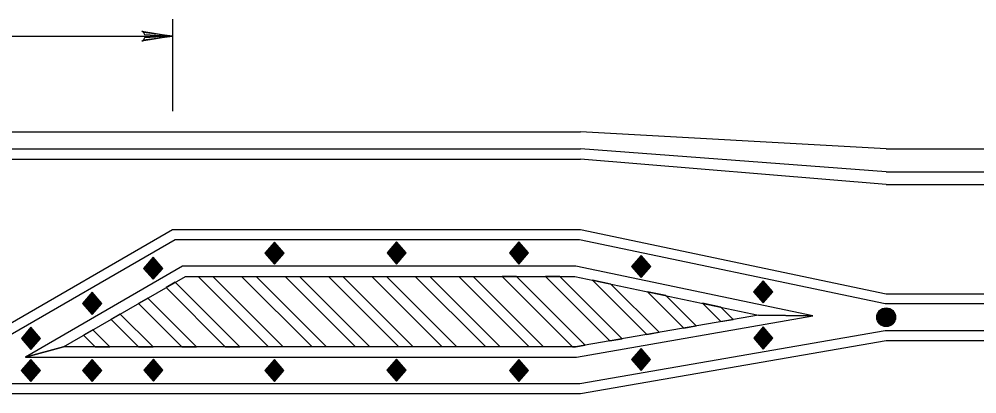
# Model space of a CAD drawing. Extents: x 639362 to 641108, y 298458 to 299646.
# Drawn here: x 639923.9 to 640036.4, y 298932.4 to 298976.4 of the extents above; entities that cross this region are included whole.
import ezdxf

# ---------------------------------------------------------------- set-up
doc = ezdxf.new("R2010")
doc.units = 0
doc.layers.add('2', color=7, linetype='Continuous')
doc.layers.add('3', color=7, linetype='Continuous')

# ---------------------------------------------------------------- blocks, each defined once
blk = doc.blocks.new('RARROW')
at = {"layer": '3'}
blk.add_lwpolyline([(-2.2695, 0.285), (-2.184875, 0.12075), (0, 0), (-2.2695, 0.285), (-2.38575, 0.384625), (0, 0), (-2.183125, -0.108), (-2.262875, -0.2705), (0, 0), (-2.38575, -0.379125), (-2.262875, -0.2705)], dxfattribs=at)

msp = doc.modelspace()

# ---------------------------------------------------------------- linework, layer by layer
at = {"layer": '2'}
for p, q in [((639941.89, 298976.4), (639941.89, 298965.6)), ((639872.53, 298974.4), (639941.89, 298974.4)), ((639867.95, 298963.2), (639989.83, 298963.2)), ((640025.73, 298961.2), (639989.83, 298963.2)), ((639867.95, 298961.2), (639989.83, 298961.2)), ((640025.73, 298958.51), (639989.83, 298961.2)), ((640025.73, 298961.2), (640167.82, 298961.2)), ((639867.83, 298959.96), (639989.83, 298959.96)), ((640025.73, 298957.01), (639989.83, 298959.96)), ((640025.73, 298958.51), (640167.82, 298958.51)), ((640025.73, 298957.01), (640167.82, 298957.01)), ((639918.03, 298937.96), (639941.89, 298951.73)), ((639941.89, 298951.73), (639989.83, 298951.73)), ((639989.83, 298951.73), (640025.73, 298944.19)), ((639942.21, 298950.53), (639918.36, 298936.76)), ((639989.71, 298950.53), (639942.21, 298950.53)), ((639953.87, 298950.25), (639952.74, 298948.95)), ((639953.98, 298950.13), (639952.86, 298948.85)), ((639954.08, 298950.01), (639952.95, 298948.71)), ((639954.19, 298949.89), (639953.06, 298948.59)), ((639953.58, 298949.91), (639954.71, 298948.62)), ((639953.68, 298950.03), (639954.81, 298948.74)), ((639953.79, 298950.15), (639954.92, 298948.86)), ((639955, 298948.95), (639953.87, 298950.25)), ((639953.87, 298950.25), (639953.87, 298947.66)), ((639968.22, 298950.27), (639967.1, 298948.97)), ((639968.33, 298950.15), (639967.21, 298948.87)), ((639968.43, 298950.03), (639967.3, 298948.73)), ((639968.54, 298949.91), (639967.41, 298948.61)), ((639967.93, 298949.93), (639969.06, 298948.63)), ((639968.04, 298950.05), (639969.16, 298948.75)), ((639968.14, 298950.17), (639969.27, 298948.87)), ((639969.35, 298948.97), (639968.22, 298950.27)), ((639968.22, 298950.27), (639968.22, 298947.67)), ((639982.59, 298950.27), (639981.46, 298948.97)), ((639982.69, 298950.15), (639981.58, 298948.87)), ((639982.8, 298950.03), (639981.67, 298948.73)), ((639982.9, 298949.91), (639981.78, 298948.61)), ((639982.3, 298949.93), (639983.43, 298948.63)), ((639982.4, 298950.05), (639983.53, 298948.75)), ((639982.51, 298950.17), (639983.63, 298948.87)), ((639983.72, 298948.97), (639982.59, 298950.27)), ((639982.59, 298950.27), (639982.59, 298947.67)), ((640025.61, 298942.99), (639989.71, 298950.53)), ((639952.74, 298948.95), (639953.87, 298947.66)), ((639952.74, 298948.95), (639955, 298948.95)), ((639952.85, 298949.07), (639953.98, 298947.78)), ((639952.95, 298949.19), (639954.08, 298947.9)), ((639953.06, 298949.31), (639954.19, 298948.02)), ((639954.29, 298949.77), (639953.16, 298948.47)), ((639953.16, 298949.43), (639954.29, 298948.14)), ((639954.39, 298949.65), (639953.27, 298948.35)), ((639953.27, 298949.55), (639954.39, 298948.26)), ((639953.37, 298949.67), (639954.5, 298948.38)), ((639954.5, 298949.53), (639953.37, 298948.23)), ((639953.48, 298949.79), (639954.6, 298948.5)), ((639954.6, 298949.41), (639953.48, 298948.11)), ((639954.71, 298949.29), (639953.58, 298947.99)), ((639954.81, 298949.17), (639953.68, 298947.87)), ((639954.92, 298949.05), (639953.79, 298947.75)), ((639953.87, 298947.66), (639955, 298948.95)), ((639967.1, 298948.97), (639968.22, 298947.67)), ((639967.1, 298948.97), (639969.35, 298948.97)), ((639967.2, 298949.09), (639968.33, 298947.79)), ((639967.3, 298949.21), (639968.43, 298947.91)), ((639967.41, 298949.33), (639968.54, 298948.03)), ((639968.64, 298949.79), (639967.51, 298948.49)), ((639967.51, 298949.45), (639968.64, 298948.15)), ((639968.75, 298949.67), (639967.62, 298948.37)), ((639967.62, 298949.57), (639968.75, 298948.27)), ((639967.72, 298949.69), (639968.85, 298948.39)), ((639968.85, 298949.55), (639967.72, 298948.25)), ((639967.83, 298949.81), (639968.95, 298948.51)), ((639968.95, 298949.43), (639967.83, 298948.13)), ((639969.06, 298949.31), (639967.93, 298948.01)), ((639969.16, 298949.19), (639968.04, 298947.89)), ((639969.27, 298949.07), (639968.14, 298947.77)), ((639968.22, 298947.67), (639969.35, 298948.97)), ((639981.46, 298948.97), (639982.59, 298947.67)), ((639981.46, 298948.97), (639983.72, 298948.97)), ((639981.57, 298949.09), (639982.69, 298947.79)), ((639981.67, 298949.21), (639982.8, 298947.91)), ((639981.78, 298949.33), (639982.9, 298948.03)), ((639983.01, 298949.79), (639981.88, 298948.49)), ((639981.88, 298949.45), (639983.01, 298948.15)), ((639983.11, 298949.67), (639981.98, 298948.37)), ((639981.98, 298949.57), (639983.11, 298948.27)), ((639982.09, 298949.69), (639983.22, 298948.39)), ((639983.22, 298949.55), (639982.09, 298948.25)), ((639982.19, 298949.81), (639983.32, 298948.51)), ((639983.32, 298949.43), (639982.19, 298948.13)), ((639983.43, 298949.31), (639982.3, 298948.01)), ((639983.53, 298949.19), (639982.4, 298947.89)), ((639983.63, 298949.07), (639982.51, 298947.77)), ((639982.59, 298947.67), (639983.72, 298948.97)), ((639939.62, 298948.47), (639938.49, 298947.17)), ((639939.72, 298948.35), (639938.61, 298947.07)), ((639939.83, 298948.23), (639938.7, 298946.93)), ((639939.93, 298948.11), (639938.8, 298946.81)), ((639940.03, 298947.99), (639938.91, 298946.69)), ((639938.91, 298947.65), (639940.03, 298946.36)), ((639940.14, 298947.87), (639939.01, 298946.57)), ((639939.01, 298947.77), (639940.14, 298946.48)), ((639939.12, 298947.89), (639940.24, 298946.6)), ((639940.24, 298947.75), (639939.12, 298946.45)), ((639939.22, 298948.01), (639940.35, 298946.72)), ((639940.35, 298947.63), (639939.22, 298946.33)), ((639939.32, 298948.13), (639940.45, 298946.84)), ((639939.43, 298948.25), (639940.56, 298946.96)), ((639939.53, 298948.37), (639940.66, 298947.08)), ((639940.74, 298947.17), (639939.62, 298948.47)), ((639939.62, 298948.47), (639939.62, 298945.88)), ((639996.94, 298948.68), (639995.81, 298947.38)), ((639997.04, 298948.56), (639995.93, 298947.28)), ((639997.15, 298948.44), (639996.02, 298947.14)), ((639997.25, 298948.32), (639996.13, 298947.02)), ((639996.13, 298947.74), (639997.25, 298946.45)), ((639997.36, 298948.2), (639996.23, 298946.9)), ((639996.23, 298947.86), (639997.36, 298946.56)), ((639997.46, 298948.08), (639996.33, 298946.78)), ((639996.33, 298947.98), (639997.46, 298946.68)), ((639996.44, 298948.1), (639997.57, 298946.8)), ((639997.57, 298947.96), (639996.44, 298946.66)), ((639996.54, 298948.22), (639997.67, 298946.92)), ((639997.67, 298947.84), (639996.54, 298946.54)), ((639996.65, 298948.34), (639997.78, 298947.04)), ((639997.78, 298947.72), (639996.65, 298946.42)), ((639996.75, 298948.46), (639997.88, 298947.16)), ((639996.86, 298948.58), (639997.98, 298947.28)), ((639998.07, 298947.38), (639996.94, 298948.68)), ((639996.94, 298948.68), (639996.94, 298946.09)), ((639943.08, 298947.42), (639924.62, 298936.76)), ((639938.49, 298947.17), (639939.62, 298945.88)), ((639938.49, 298947.17), (639940.74, 298947.17)), ((639938.59, 298947.29), (639939.72, 298946)), ((639938.7, 298947.41), (639939.83, 298946.12)), ((639938.8, 298947.53), (639939.93, 298946.24)), ((639940.45, 298947.51), (639939.32, 298946.21)), ((639940.56, 298947.39), (639939.43, 298946.09)), ((639940.66, 298947.27), (639939.53, 298945.97)), ((639939.62, 298945.88), (639940.74, 298947.17)), ((639989.29, 298947.42), (639943.08, 298947.42)), ((640017.1, 298941.58), (639989.29, 298947.42)), ((639995.81, 298947.38), (639996.94, 298946.09)), ((639995.81, 298947.38), (639998.07, 298947.38)), ((639995.92, 298947.5), (639997.04, 298946.21)), ((639996.02, 298947.62), (639997.15, 298946.33)), ((639997.88, 298947.6), (639996.75, 298946.3)), ((639997.98, 298947.48), (639996.86, 298946.18)), ((639996.94, 298946.09), (639998.07, 298947.38)), ((639929.1, 298937.96), (639943.4, 298946.22)), ((639942.21, 298945.53), (639941.13, 298944.91)), ((639949.79, 298937.96), (639942.21, 298945.53)), ((639943.4, 298946.22), (639989.16, 298946.22)), ((639953.18, 298937.96), (639944.91, 298946.22)), ((639944.91, 298946.22), (639946.61, 298946.22)), ((639946.61, 298946.22), (639954.88, 298937.96)), ((639958.28, 298937.96), (639950.01, 298946.22)), ((639950.01, 298946.22), (639951.71, 298946.22)), ((639951.71, 298946.22), (639959.98, 298937.96)), ((639963.38, 298937.96), (639955.11, 298946.22)), ((639955.11, 298946.22), (639956.81, 298946.22)), ((639956.81, 298946.22), (639965.08, 298937.96)), ((639968.48, 298937.96), (639960.21, 298946.22)), ((639960.21, 298946.22), (639961.91, 298946.22)), ((639961.91, 298946.22), (639970.18, 298937.96)), ((639973.58, 298937.96), (639965.31, 298946.22)), ((639965.31, 298946.22), (639967.01, 298946.22)), ((639967.01, 298946.22), (639975.28, 298937.96)), ((639978.68, 298937.96), (639970.41, 298946.22)), ((639970.41, 298946.22), (639972.11, 298946.22)), ((639972.11, 298946.22), (639980.38, 298937.96)), ((639983.78, 298937.96), (639975.51, 298946.22)), ((639975.51, 298946.22), (639977.21, 298946.22)), ((639977.21, 298946.22), (639985.48, 298937.96)), ((639980.61, 298946.22), (639988.88, 298937.96)), ((639982.31, 298946.22), (639980.61, 298946.22)), ((639990.38, 298938.16), (639982.31, 298946.22)), ((639985.71, 298946.22), (639993.28, 298938.66)), ((639987.41, 298946.22), (639985.71, 298946.22)), ((639994.72, 298938.91), (639987.41, 298946.22)), ((639989.16, 298946.22), (640010.73, 298941.69)), ((639991.24, 298945.78), (639997.62, 298939.42)), ((639993.39, 298945.33), (639991.24, 298945.78)), ((640011.29, 298945.7), (640010.16, 298944.41)), ((640011.4, 298945.58), (640010.28, 298944.3)), ((640011.5, 298945.46), (640010.37, 298944.17)), ((640011.1, 298945.49), (640012.23, 298944.19)), ((640011.21, 298945.61), (640012.34, 298944.31)), ((640012.42, 298944.41), (640011.29, 298945.7)), ((640011.29, 298945.7), (640011.29, 298943.11)), ((639932.46, 298944.36), (639931.33, 298943.06)), ((639932.38, 298944.26), (639933.5, 298942.97)), ((639933.59, 298943.06), (639932.46, 298944.36)), ((639932.46, 298944.36), (639932.46, 298941.77)), ((639941.13, 298944.91), (639948.09, 298937.96)), ((639999.06, 298939.67), (639993.39, 298945.33)), ((639997.69, 298944.43), (640001.96, 298940.17)), ((639999.84, 298943.98), (639997.69, 298944.43)), ((640010.16, 298944.41), (640011.29, 298943.11)), ((640010.16, 298944.41), (640012.42, 298944.41)), ((640010.27, 298944.53), (640011.4, 298943.23)), ((640010.37, 298944.65), (640011.5, 298943.35)), ((640011.6, 298945.34), (640010.48, 298944.05)), ((640010.48, 298944.77), (640011.6, 298943.47)), ((640011.71, 298945.22), (640010.58, 298943.93)), ((640010.58, 298944.89), (640011.71, 298943.59)), ((640011.81, 298945.1), (640010.69, 298943.81)), ((640010.69, 298945.01), (640011.81, 298943.71)), ((640010.79, 298945.13), (640011.92, 298943.83)), ((640011.92, 298944.98), (640010.79, 298943.69)), ((640010.89, 298945.25), (640012.02, 298943.95)), ((640012.02, 298944.86), (640010.89, 298943.57)), ((640011, 298945.37), (640012.13, 298944.07)), ((640012.13, 298944.74), (640011, 298943.45)), ((640012.23, 298944.62), (640011.1, 298943.33)), ((640012.34, 298944.5), (640011.21, 298943.21)), ((640011.29, 298943.11), (640012.42, 298944.41)), ((639931.44, 298943.18), (639932.56, 298941.89)), ((639932.56, 298944.24), (639931.45, 298942.96)), ((639932.67, 298944.12), (639931.54, 298942.82)), ((639931.54, 298943.3), (639932.67, 298942.01)), ((639932.77, 298944), (639931.65, 298942.7)), ((639931.65, 298943.42), (639932.77, 298942.13)), ((639932.88, 298943.88), (639931.75, 298942.58)), ((639931.75, 298943.54), (639932.88, 298942.25)), ((639932.98, 298943.76), (639931.85, 298942.46)), ((639931.85, 298943.66), (639932.98, 298942.37)), ((639931.96, 298943.78), (639933.09, 298942.49)), ((639933.09, 298943.64), (639931.96, 298942.34)), ((639932.06, 298943.9), (639933.19, 298942.61)), ((639933.19, 298943.52), (639932.06, 298942.22)), ((639932.17, 298944.02), (639933.3, 298942.73)), ((639933.3, 298943.4), (639932.17, 298942.1)), ((639932.27, 298944.14), (639933.4, 298942.85)), ((639933.4, 298943.28), (639932.27, 298941.98)), ((639933.5, 298943.16), (639932.38, 298941.86)), ((639938.98, 298943.67), (639937.91, 298943.04)), ((639944.69, 298937.96), (639938.98, 298943.67)), ((640003.4, 298940.42), (639999.84, 298943.98)), ((640025.73, 298944.19), (640169.33, 298944.19)), ((639931.33, 298943.06), (639932.46, 298941.77)), ((639931.33, 298943.06), (639933.59, 298943.06)), ((639932.46, 298941.77), (639933.59, 298943.06)), ((639937.91, 298943.04), (639942.99, 298937.96)), ((640004.14, 298943.08), (640006.3, 298940.92)), ((640006.29, 298942.62), (640004.14, 298943.08)), ((640007.74, 298941.17), (640006.29, 298942.62)), ((640169.33, 298942.99), (640025.61, 298942.99)), ((639935.75, 298941.8), (639934.68, 298941.18)), ((639934.68, 298941.18), (639937.9, 298937.96)), ((639939.6, 298937.96), (639935.75, 298941.8)), ((640010.73, 298941.69), (639989.24, 298937.96)), ((639989.34, 298936.76), (640017.1, 298941.58)), ((640006.3, 298940.92), (640007.74, 298941.17)), ((640010.73, 298941.69), (640017.1, 298941.58)), ((640010.73, 298941.69), (640017.1, 298941.58)), ((640017.1, 298941.58), (640010.73, 298941.69)), ((639925.26, 298940.25), (639924.13, 298938.95)), ((639925.36, 298940.13), (639924.25, 298938.85)), ((639925.47, 298940.01), (639924.34, 298938.71)), ((639925.57, 298939.89), (639924.44, 298938.59)), ((639925.68, 298939.77), (639924.55, 298938.47)), ((639924.86, 298939.79), (639925.99, 298938.5)), ((639924.97, 298939.91), (639926.09, 298938.62)), ((639925.07, 298940.03), (639926.2, 298938.74)), ((639925.17, 298940.15), (639926.3, 298938.86)), ((639926.39, 298938.95), (639925.26, 298940.25)), ((639925.26, 298940.25), (639925.26, 298937.66)), ((639932.53, 298939.94), (639931.45, 298939.32)), ((639934.51, 298937.96), (639932.53, 298939.94)), ((639989.73, 298933.65), (640025.63, 298939.88)), ((640001.96, 298940.17), (640003.4, 298940.42)), ((640011.29, 298940.29), (640010.17, 298938.99)), ((640011.4, 298940.17), (640010.28, 298938.89)), ((640011.5, 298940.05), (640010.37, 298938.75)), ((640011.61, 298939.93), (640010.48, 298938.63)), ((640011.71, 298939.81), (640010.58, 298938.51)), ((640010.9, 298939.83), (640012.02, 298938.54)), ((640011, 298939.95), (640012.13, 298938.66)), ((640011.11, 298940.07), (640012.23, 298938.78)), ((640011.21, 298940.19), (640012.34, 298938.9)), ((640012.42, 298938.99), (640011.29, 298940.29)), ((640011.29, 298940.29), (640011.29, 298937.7)), ((640025.63, 298939.88), (640169.33, 298939.88)), ((639924.13, 298938.95), (639925.26, 298937.66)), ((639924.13, 298938.95), (639926.39, 298938.95)), ((639924.23, 298939.07), (639925.36, 298937.78)), ((639924.34, 298939.19), (639925.47, 298937.9)), ((639924.44, 298939.31), (639925.57, 298938.02)), ((639924.55, 298939.43), (639925.68, 298938.14)), ((639925.78, 298939.65), (639924.65, 298938.35)), ((639924.65, 298939.55), (639925.78, 298938.26)), ((639924.76, 298939.67), (639925.88, 298938.38)), ((639925.88, 298939.53), (639924.76, 298938.23)), ((639925.99, 298939.41), (639924.86, 298938.11)), ((639926.09, 298939.29), (639924.97, 298937.99)), ((639926.2, 298939.17), (639925.07, 298937.87)), ((639926.3, 298939.05), (639925.17, 298937.75)), ((639925.26, 298937.66), (639926.39, 298938.95)), ((639931.45, 298939.32), (639932.81, 298937.96)), ((640025.73, 298938.68), (639989.83, 298932.45)), ((639993.28, 298938.66), (639994.72, 298938.91)), ((639997.62, 298939.42), (639999.06, 298939.67)), ((640010.17, 298938.99), (640011.29, 298937.7)), ((640010.17, 298938.99), (640012.42, 298938.99)), ((640010.27, 298939.11), (640011.4, 298937.82)), ((640010.37, 298939.23), (640011.5, 298937.94)), ((640010.48, 298939.35), (640011.61, 298938.06)), ((640010.58, 298939.47), (640011.71, 298938.18)), ((640011.82, 298939.69), (640010.69, 298938.39)), ((640010.69, 298939.59), (640011.82, 298938.3)), ((640010.79, 298939.71), (640011.92, 298938.42)), ((640011.92, 298939.57), (640010.79, 298938.27)), ((640012.02, 298939.45), (640010.9, 298938.15)), ((640012.13, 298939.33), (640011, 298938.03)), ((640012.23, 298939.21), (640011.11, 298937.91)), ((640012.34, 298939.09), (640011.21, 298937.79)), ((640011.29, 298937.7), (640012.42, 298938.99)), ((640169.33, 298938.68), (640025.73, 298938.68)), ((639924.62, 298936.76), (639929.1, 298937.96)), ((639929.1, 298937.96), (639924.62, 298936.76)), ((639929.1, 298937.96), (639924.62, 298936.76)), ((639989.24, 298937.96), (639929.1, 298937.96)), ((639932.81, 298937.96), (639934.51, 298937.96)), ((639937.9, 298937.96), (639939.6, 298937.96)), ((639942.99, 298937.96), (639944.69, 298937.96)), ((639948.09, 298937.96), (639949.79, 298937.96)), ((639954.88, 298937.96), (639953.18, 298937.96)), ((639959.98, 298937.96), (639958.28, 298937.96)), ((639965.08, 298937.96), (639963.38, 298937.96)), ((639970.18, 298937.96), (639968.48, 298937.96)), ((639975.28, 298937.96), (639973.58, 298937.96)), ((639980.38, 298937.96), (639978.68, 298937.96)), ((639985.48, 298937.96), (639983.78, 298937.96)), ((639989.24, 298937.96), (639988.88, 298937.96)), ((639988.88, 298937.96), (639989.24, 298937.96)), ((639989.24, 298937.96), (639990.38, 298938.16)), ((639996.93, 298937.78), (639995.8, 298936.48)), ((639997.03, 298937.66), (639995.92, 298936.38)), ((639997.14, 298937.54), (639996.01, 298936.24)), ((639996.74, 298937.56), (639997.87, 298936.27)), ((639996.84, 298937.68), (639997.97, 298936.39)), ((639998.05, 298936.48), (639996.93, 298937.78)), ((639996.93, 298937.78), (639996.93, 298935.19)), ((639925.24, 298936.49), (639924.11, 298935.19)), ((639924.62, 298936.76), (639989.34, 298936.76)), ((639925.16, 298936.39), (639926.28, 298935.1)), ((639926.37, 298935.19), (639925.24, 298936.49)), ((639925.24, 298936.49), (639925.24, 298933.9)), ((639932.46, 298936.49), (639931.33, 298935.19)), ((639932.38, 298936.39), (639933.5, 298935.1)), ((639933.59, 298935.19), (639932.46, 298936.49)), ((639932.46, 298936.49), (639932.46, 298933.9)), ((639939.64, 298936.52), (639938.51, 298935.23)), ((639939.74, 298936.4), (639938.63, 298935.12)), ((639939.56, 298936.42), (639940.68, 298935.13)), ((639940.77, 298935.23), (639939.64, 298936.52)), ((639939.64, 298936.52), (639939.64, 298933.93)), ((639953.86, 298936.49), (639952.73, 298935.19)), ((639953.77, 298936.39), (639954.9, 298935.1)), ((639954.98, 298935.19), (639953.86, 298936.49)), ((639953.86, 298936.49), (639953.86, 298933.9)), ((639968.2, 298936.52), (639967.08, 298935.23)), ((639968.31, 298936.4), (639967.19, 298935.12)), ((639968.12, 298936.42), (639969.25, 298935.13)), ((639969.33, 298935.23), (639968.2, 298936.52)), ((639968.2, 298936.52), (639968.2, 298933.93)), ((639982.58, 298936.49), (639981.46, 298935.19)), ((639982.5, 298936.39), (639983.63, 298935.1)), ((639983.71, 298935.19), (639982.58, 298936.49)), ((639982.58, 298936.49), (639982.58, 298933.9)), ((639995.8, 298936.48), (639996.93, 298935.19)), ((639995.8, 298936.48), (639998.05, 298936.48)), ((639995.9, 298936.6), (639997.03, 298935.31)), ((639996.01, 298936.72), (639997.14, 298935.43)), ((639997.24, 298937.42), (639996.11, 298936.12)), ((639996.11, 298936.84), (639997.24, 298935.55)), ((639997.34, 298937.3), (639996.22, 298936)), ((639996.22, 298936.96), (639997.34, 298935.67)), ((639997.45, 298937.18), (639996.32, 298935.88)), ((639996.32, 298937.08), (639997.45, 298935.79)), ((639996.43, 298937.2), (639997.55, 298935.91)), ((639997.55, 298937.06), (639996.43, 298935.76)), ((639996.53, 298937.32), (639997.66, 298936.03)), ((639997.66, 298936.94), (639996.53, 298935.64)), ((639996.63, 298937.44), (639997.76, 298936.15)), ((639997.76, 298936.82), (639996.63, 298935.52)), ((639997.87, 298936.7), (639996.74, 298935.4)), ((639997.97, 298936.58), (639996.84, 298935.28)), ((639996.93, 298935.19), (639998.05, 298936.48)), ((639924.22, 298935.31), (639925.34, 298934.02)), ((639925.34, 298936.37), (639924.23, 298935.09)), ((639925.45, 298936.25), (639924.32, 298934.95)), ((639924.32, 298935.43), (639925.45, 298934.14)), ((639925.55, 298936.13), (639924.42, 298934.83)), ((639924.42, 298935.55), (639925.55, 298934.26)), ((639925.66, 298936.01), (639924.53, 298934.71)), ((639924.53, 298935.67), (639925.66, 298934.38)), ((639925.76, 298935.89), (639924.63, 298934.59)), ((639924.63, 298935.79), (639925.76, 298934.5)), ((639924.74, 298935.91), (639925.87, 298934.62)), ((639925.87, 298935.77), (639924.74, 298934.47)), ((639924.84, 298936.03), (639925.97, 298934.74)), ((639925.97, 298935.65), (639924.84, 298934.35)), ((639924.95, 298936.15), (639926.07, 298934.86)), ((639926.07, 298935.53), (639924.95, 298934.23)), ((639925.05, 298936.27), (639926.18, 298934.98)), ((639926.18, 298935.41), (639925.05, 298934.11)), ((639926.28, 298935.29), (639925.16, 298933.99)), ((639931.44, 298935.31), (639932.56, 298934.02)), ((639932.56, 298936.37), (639931.45, 298935.09)), ((639932.67, 298936.25), (639931.54, 298934.95)), ((639931.54, 298935.43), (639932.67, 298934.14)), ((639932.77, 298936.13), (639931.65, 298934.83)), ((639931.65, 298935.55), (639932.77, 298934.26)), ((639932.88, 298936.01), (639931.75, 298934.71)), ((639931.75, 298935.67), (639932.88, 298934.38)), ((639932.98, 298935.89), (639931.86, 298934.59)), ((639931.86, 298935.79), (639932.98, 298934.5)), ((639931.96, 298935.91), (639933.09, 298934.62)), ((639933.09, 298935.77), (639931.96, 298934.47)), ((639932.06, 298936.03), (639933.19, 298934.74)), ((639933.19, 298935.65), (639932.06, 298934.35)), ((639932.17, 298936.15), (639933.3, 298934.86)), ((639933.3, 298935.53), (639932.17, 298934.23)), ((639932.27, 298936.27), (639933.4, 298934.98)), ((639933.4, 298935.41), (639932.27, 298934.11)), ((639933.5, 298935.29), (639932.38, 298933.99)), ((639938.62, 298935.35), (639939.74, 298934.05)), ((639939.85, 298936.28), (639938.72, 298934.99)), ((639938.72, 298935.47), (639939.85, 298934.17)), ((639939.95, 298936.16), (639938.82, 298934.87)), ((639938.82, 298935.59), (639939.95, 298934.29)), ((639940.06, 298936.04), (639938.93, 298934.75)), ((639938.93, 298935.71), (639940.06, 298934.41)), ((639940.16, 298935.92), (639939.03, 298934.63)), ((639939.03, 298935.83), (639940.16, 298934.53)), ((639939.14, 298935.94), (639940.27, 298934.65)), ((639940.27, 298935.8), (639939.14, 298934.51)), ((639939.24, 298936.06), (639940.37, 298934.77)), ((639940.37, 298935.68), (639939.24, 298934.39)), ((639939.35, 298936.18), (639940.47, 298934.89)), ((639940.47, 298935.56), (639939.35, 298934.27)), ((639939.45, 298936.3), (639940.58, 298935.01)), ((639940.58, 298935.44), (639939.45, 298934.15)), ((639940.68, 298935.32), (639939.56, 298934.03)), ((639952.83, 298935.31), (639953.96, 298934.02)), ((639953.96, 298936.37), (639952.85, 298935.09)), ((639954.07, 298936.25), (639952.94, 298934.95)), ((639952.94, 298935.43), (639954.07, 298934.14)), ((639954.17, 298936.13), (639953.04, 298934.83)), ((639953.04, 298935.55), (639954.17, 298934.26)), ((639954.27, 298936.01), (639953.15, 298934.71)), ((639953.15, 298935.67), (639954.27, 298934.38)), ((639954.38, 298935.89), (639953.25, 298934.59)), ((639953.25, 298935.79), (639954.38, 298934.5)), ((639953.36, 298935.91), (639954.48, 298934.62)), ((639954.48, 298935.77), (639953.36, 298934.47)), ((639953.46, 298936.03), (639954.59, 298934.74)), ((639954.59, 298935.65), (639953.46, 298934.35)), ((639953.56, 298936.15), (639954.69, 298934.86)), ((639954.69, 298935.53), (639953.56, 298934.23)), ((639953.67, 298936.27), (639954.8, 298934.98)), ((639954.8, 298935.41), (639953.67, 298934.11)), ((639954.9, 298935.29), (639953.77, 298933.99)), ((639967.18, 298935.35), (639968.31, 298934.05)), ((639968.41, 298936.28), (639967.28, 298934.99)), ((639967.28, 298935.47), (639968.41, 298934.17)), ((639968.52, 298936.16), (639967.39, 298934.87)), ((639967.39, 298935.59), (639968.52, 298934.29)), ((639968.62, 298936.04), (639967.49, 298934.75)), ((639967.49, 298935.71), (639968.62, 298934.41)), ((639968.73, 298935.92), (639967.6, 298934.63)), ((639967.6, 298935.83), (639968.73, 298934.53)), ((639967.7, 298935.94), (639968.83, 298934.65)), ((639968.83, 298935.8), (639967.7, 298934.51)), ((639967.81, 298936.06), (639968.93, 298934.77)), ((639968.93, 298935.68), (639967.81, 298934.39)), ((639967.91, 298936.18), (639969.04, 298934.89)), ((639969.04, 298935.56), (639967.91, 298934.27)), ((639968.02, 298936.3), (639969.14, 298935.01)), ((639969.14, 298935.44), (639968.02, 298934.15)), ((639969.25, 298935.32), (639968.12, 298934.03)), ((639981.56, 298935.31), (639982.69, 298934.02)), ((639982.69, 298936.37), (639981.57, 298935.09)), ((639982.79, 298936.25), (639981.66, 298934.95)), ((639981.66, 298935.43), (639982.79, 298934.14)), ((639982.9, 298936.13), (639981.77, 298934.83)), ((639981.77, 298935.55), (639982.9, 298934.26)), ((639983, 298936.01), (639981.87, 298934.71)), ((639981.87, 298935.67), (639983, 298934.38)), ((639983.1, 298935.89), (639981.98, 298934.59)), ((639981.98, 298935.79), (639983.1, 298934.5)), ((639982.08, 298935.91), (639983.21, 298934.62)), ((639983.21, 298935.77), (639982.08, 298934.47)), ((639982.19, 298936.03), (639983.31, 298934.74)), ((639983.31, 298935.65), (639982.19, 298934.35)), ((639982.29, 298936.15), (639983.42, 298934.86)), ((639983.42, 298935.53), (639982.29, 298934.23)), ((639982.4, 298936.27), (639983.52, 298934.98)), ((639983.52, 298935.41), (639982.4, 298934.11)), ((639983.63, 298935.29), (639982.5, 298933.99)), ((639924.11, 298935.19), (639925.24, 298933.9)), ((639924.11, 298935.19), (639926.37, 298935.19)), ((639925.24, 298933.9), (639926.37, 298935.19)), ((639931.33, 298935.19), (639932.46, 298933.9)), ((639931.33, 298935.19), (639933.59, 298935.19)), ((639932.46, 298933.9), (639933.59, 298935.19)), ((639938.51, 298935.23), (639939.64, 298933.93)), ((639938.51, 298935.23), (639940.77, 298935.23)), ((639939.64, 298933.93), (639940.77, 298935.23)), ((639952.73, 298935.19), (639953.86, 298933.9)), ((639952.73, 298935.19), (639954.98, 298935.19)), ((639953.86, 298933.9), (639954.98, 298935.19)), ((639967.08, 298935.23), (639968.2, 298933.93)), ((639967.08, 298935.23), (639969.33, 298935.23)), ((639968.2, 298933.93), (639969.33, 298935.23)), ((639981.46, 298935.19), (639982.58, 298933.9)), ((639981.46, 298935.19), (639983.71, 298935.19)), ((639982.58, 298933.9), (639983.71, 298935.19)), ((639871.13, 298933.65), (639989.73, 298933.65)), ((639989.83, 298932.45), (639871.13, 298932.45))]:
    msp.add_line(p, q, dxfattribs=at)
for radius in [1.1, 1.02, 0.946, 0.868, 0.789, 0.711, 0.633, 0.554, 0.476, 0.398, 0.32, 0.241, 0.163, 0.0846]:
    msp.add_circle((640025.73, 298941.43), radius, dxfattribs=at)

# ---------------------------------------------------------------- block references
at = {"layer": '2', "xscale": 1.5089217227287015, "yscale": 1.5711553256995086}
msp.add_blockref('RARROW', (639941.89, 298974.4), dxfattribs=at)

doc.saveas('drawing.dxf')
